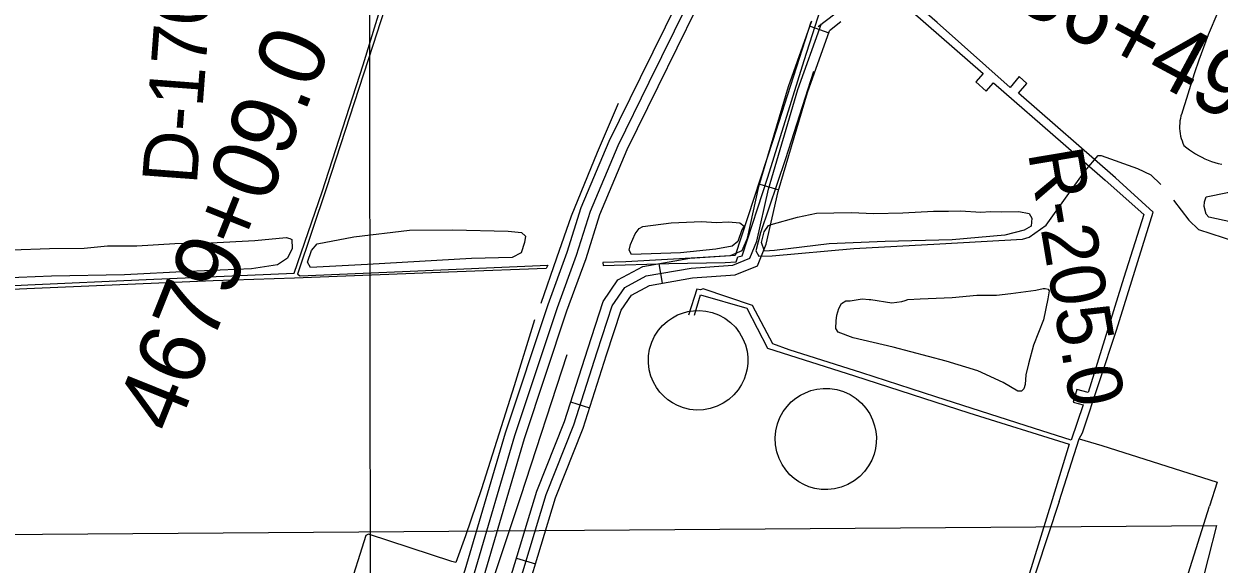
# Model space of a CAD drawing. Extents: x 3297772 to 3335630, y 634068 to 659439.
# Drawn here: x 3327660 to 3329468, y 643850 to 644667 of the extents above; entities that cross this region are included whole.
import ezdxf

# ---------------------------------------------------------------- set-up
doc = ezdxf.new("R2010")
doc.units = 0
for name, color, linetype in [('V-DOMW-TANK', 7, 'Continuous'), ('V-GRID-MAJR', 7, 'Continuous'), ('V-RIVR-RANG-IDEN', 7, 'Continuous'), ('V-ROAD-CNTR', 7, 'Continuous'), ('V-SITE-OTLN', 7, 'Continuous'), ('V-SITE-VEGE', 7, 'Continuous'), ('V-SURV-IDEN', 7, 'Continuous'), ('V-TOPO-SHOR', 7, 'Continuous'), ('V-UTIL-LINE', 7, 'Continuous')]:
    doc.layers.add(name, color=color, linetype=linetype)

msp = doc.modelspace()

# ---------------------------------------------------------------- linework, layer by layer
at = {"layer": 'V-DOMW-TANK'}
for points in [[(3328656.4, 644230.1), (3328664.4, 644232.2), (3328673, 644233.5), (3328682.1, 644233.8), (3328691.7, 644232.9), (3328701.4, 644230.8), (3328711, 644227.2), (3328720.2, 644222.2), (3328728.8, 644215.9), (3328736.4, 644208.5), (3328742.8, 644200.1), (3328747.9, 644191.1), (3328751.6, 644181.8), (3328754, 644172.4), (3328755.2, 644163.1), (3328755.2, 644154.3), (3328754.2, 644145.9), (3328752.4, 644138), (3328749.6, 644129.9), (3328745.7, 644121.8), (3328740.6, 644113.9), (3328734.2, 644106.4), (3328726.7, 644099.5), (3328718.1, 644093.7), (3328708.6, 644089), (3328698.5, 644085.6), (3328688.1, 644083.8), (3328677.7, 644083.4), (3328667.6, 644084.4), (3328658, 644086.6), (3328649.1, 644090), (3328641.2, 644094.1), (3328634.1, 644099), (3328628, 644104.3), (3328622.2, 644110.4), (3328617, 644117.5), (3328612.4, 644125.6), (3328608.7, 644134.6), (3328606.1, 644144.3), (3328604.9, 644154.6), (3328605.1, 644165.1), (3328606.7, 644175.6), (3328609.8, 644185.8), (3328614.3, 644195.3), (3328619.9, 644203.9), (3328626.4, 644211.4), (3328633.6, 644217.8), (3328641.1, 644223), (3328648.8, 644227.1)], [(3328834.8, 644105.8), (3328842.3, 644109.6), (3328850.6, 644112.7), (3328859.6, 644114.9), (3328869.3, 644116), (3328879.4, 644115.8), (3328889.8, 644114.3), (3328900, 644111.2), (3328909.8, 644106.7), (3328918.9, 644100.9), (3328927, 644093.9), (3328933.9, 644086), (3328939.6, 644077.4), (3328943.9, 644068.6), (3328947, 644059.6), (3328948.8, 644050.8), (3328949.6, 644042.3), (3328949.4, 644034), (3328948.3, 644025.4), (3328946.1, 644016.5), (3328942.6, 644007.6), (3328937.9, 643998.8), (3328931.8, 643990.4), (3328924.4, 643982.8), (3328915.9, 643976.1), (3328906.6, 643970.7), (3328896.6, 643966.7), (3328886.3, 643964.2), (3328876, 643963.1), (3328866, 643963.3), (3328856.5, 643964.8), (3328847.7, 643967.3), (3328839.7, 643970.7), (3328832.5, 643974.7), (3328825.5, 643979.6), (3328818.8, 643985.6), (3328812.5, 643992.7), (3328807, 644000.9), (3328802.4, 644010.1), (3328799.1, 644020), (3328797.1, 644030.6), (3328796.6, 644041.4), (3328797.6, 644052.1), (3328800.1, 644062.5), (3328803.8, 644072.2), (3328808.8, 644081.1), (3328814.6, 644088.9), (3328821, 644095.6), (3328827.8, 644101.3)]]:
    msp.add_lwpolyline(points, close=True, dxfattribs=at)
at = {"layer": 'V-GRID-MAJR'}
msp.add_spline([(3328190.1, 639473.3), (3328186.2, 642502.1), (3328178.2, 648563.4), (3328170.3, 654624.8), (3328166.3, 657657.4)], degree=3, dxfattribs=at)
at = {"layer": 'V-ROAD-CNTR'}
for p, q in [((3328849.3, 644663.9), (3328877.5, 644653.8)), ((3328773.2, 644425), (3328802, 644416.5)), ((3328620.7, 644304.7), (3328625.8, 644275.1)), ((3328487.2, 644095.7), (3328515.8, 644086.5)), ((3328405.4, 643859.4), (3328434.1, 643850.7))]:
    msp.add_line(p, q, dxfattribs=at)
for points in [[(3328679.4, 644858), (3328675.9, 644799.4), (3328673, 644761), (3328649.3, 644701.1), (3328592.2, 644585.5), (3328545.1, 644489.4), (3328502.7, 644389), (3328481.6, 644321.8), (3328452.7, 644242.7), (3328388.1, 644048.6), (3328327.1, 643841.1), (3328228.7, 643541.5), (3328131.1, 643240.4), (3328020.5, 642891.2), (3327944.9, 642660.6)], [(3328694.4, 644857.1), (3328690.9, 644798.4), (3328687.8, 644757.6), (3328663, 644695), (3328605.7, 644578.9), (3328558.8, 644483.1), (3328516.8, 644383.8), (3328495.8, 644317), (3328466.8, 644237.7), (3328402.4, 644044.2), (3328341.4, 643836.6), (3328243, 643536.8), (3328145.4, 643235.8), (3328034.8, 642886.6), (3327904.4, 642489.2), (3327791, 642124.5), (3327685.8, 641806.1), (3327495.9, 641213.2), (3327347.6, 640740.1)], [(3328709.3, 644856.2), (3328705.8, 644797.4), (3328702.6, 644754.2), (3328676.7, 644688.9), (3328619.1, 644572.2), (3328572.4, 644476.9), (3328530.9, 644378.6), (3328510, 644312.2), (3328481, 644232.8), (3328416.7, 644039.7), (3328355.7, 643832.2), (3328257.2, 643532.2), (3328159.7, 643231.2), (3328049.1, 642882), (3327973.2, 642650.6)], [(3328886.9, 644682.2), (3328861.7, 644662.9)], [(3329466.2, 644685), (3329451.3, 644650.5), (3329444.3, 644631.5), (3329437.5, 644612.4), (3329430.9, 644593.3), (3329424.6, 644574), (3329418.5, 644554.7), (3329412.6, 644535.4), (3329411.4, 644531.8), (3329410.3, 644528.1), (3329409.4, 644524.3), (3329408.8, 644520.6), (3329408.4, 644516.7), (3329408.2, 644512.9), (3329408.3, 644509.1), (3329408.6, 644505.3), (3329409.1, 644501.5), (3329409.8, 644497.7), (3329410.8, 644494), (3329411.9, 644490.3), (3329413.3, 644486.7), (3329414.9, 644483.3), (3329419.1, 644479.9), (3329423.3, 644476.6), (3329427.8, 644473.6), (3329432.3, 644470.7), (3329436.9, 644468.1), (3329441.7, 644465.6), (3329446.6, 644463.4), (3329451.5, 644461.3), (3329456.5, 644459.4), (3329461.7, 644457.8), (3329466.8, 644456.4), (3329472, 644455.2)], [(3328017.5, 642634.7), (3328026, 642665.1), (3328084.8, 642849.4), (3328181.3, 643127.7), (3328247.4, 643345.8), (3328302.7, 643514.1), (3328317.9, 643569.3), (3328333.7, 643616.4), (3328348.1, 643678.9), (3328392.3, 643816.6), (3328436.2, 643960.5), (3328477.8, 644066.2), (3328513, 644176.1), (3328536.6, 644247.6), (3328558.8, 644280.3), (3328596.6, 644300.5), (3328667.7, 644312.9), (3328729.2, 644317.2), (3328746.7, 644324.4), (3328754.5, 644343.3), (3328772.1, 644421.2), (3328816.8, 644572.8), (3328852.2, 644672)], [(3328027.9, 642615.9), (3328040.4, 642660.8), (3328099.1, 642844.7), (3328195.5, 643123), (3328261.7, 643341.3), (3328317.1, 643509.8), (3328332.2, 643564.9), (3328348.2, 643612.3), (3328362.6, 643674.9), (3328406.7, 643812.1), (3328450.3, 643955.5), (3328491.9, 644061.1), (3328527.3, 644171.4), (3328550.2, 644240.9), (3328569.1, 644268.8), (3328601.6, 644286.1), (3328669.6, 644298), (3328732.7, 644302.4), (3328758.2, 644312.9), (3328768.9, 644338.8), (3328786.6, 644417.4), (3328831.1, 644568.2), (3328866.7, 644668)], [(3328896.1, 644670.3), (3328878.7, 644657)], [(3328362.6, 643607.9), (3328377.1, 643670.9), (3328421, 643807.6), (3328464.5, 643950.6), (3328506.1, 644056.1), (3328541.5, 644166.8), (3328563.8, 644234.2), (3328579.5, 644257.3), (3328606.5, 644271.8), (3328671.4, 644283.1), (3328736.2, 644287.6), (3328769.7, 644301.4), (3328783.2, 644334.2), (3328801.2, 644413.6), (3328845.3, 644563.6), (3328878.7, 644657)]]:
    msp.add_lwpolyline(points, dxfattribs=at)
at = {"layer": 'V-SITE-OTLN'}
for p, q in [((3327363.9, 643893.3), (3329463.9, 643908.8)), ((3329463.9, 643908.8), (3329397.3, 643647.4))]:
    msp.add_line(p, q, dxfattribs=at)
at = {"layer": 'V-SITE-VEGE'}
for points in [[(3329448.2, 644405.9), (3329480.5, 644412.5), (3329504.6, 644419.1), (3329520.6, 644424.9), (3329542.8, 644421.4), (3329581.3, 644409.6), (3329606.9, 644397.9), (3329619.7, 644389.8), (3329620.9, 644379.7), (3329615, 644369.5), (3329599.9, 644364.1), (3329547.4, 644359.9), (3329487.5, 644367.7), (3329452.5, 644374.8), (3329448.2, 644379.5), (3329445.5, 644391.1), (3329445.9, 644398.1)], [(3328790.4, 644363.9), (3328830.1, 644375.1), (3328859.2, 644380.9), (3328911.7, 644382), (3328946, 644380.8), (3328989.9, 644381.6), (3329035.8, 644384.2), (3329058.8, 644384.2), (3329077, 644384.6), (3329107.8, 644382.6), (3329122.5, 644383.7), (3329139.6, 644382.9), (3329164.9, 644383.7), (3329180.5, 644380.5), (3329184.7, 644373.5), (3329183.6, 644361.5), (3329173.1, 644355.3), (3329143.9, 644347.9), (3329064.5, 644340.6), (3328963, 644338.4), (3328878.2, 644334.6), (3328795.4, 644324.6), (3328780.6, 644323.8), (3328776, 644336.7), (3328779.9, 644353), (3328786.5, 644362.3)], [(3328103.9, 644334.7), (3328159.5, 644345.2), (3328243.5, 644355.2), (3328308.5, 644355.9), (3328392.5, 644353.8), (3328413.1, 644351.9), (3328418.9, 644346.4), (3328417.4, 644336.7), (3328412.3, 644321.2), (3328398.7, 644313.8), (3328337.2, 644312.7), (3328180.1, 644303.5), (3328093.7, 644299), (3328089.1, 644306.8), (3328095.3, 644324.6)], [(3328596.3, 644361), (3328639.1, 644366.4), (3328685.8, 644368.3), (3328707.2, 644367.1), (3328725.8, 644367.9), (3328743.3, 644366.7), (3328749.5, 644361.6), (3328746.4, 644355.8), (3328740.2, 644338.3), (3328731.6, 644331.3), (3328706.7, 644326.7), (3328653.4, 644320.9), (3328579.1, 644318.6), (3328575.6, 644324.9), (3328577.6, 644333.8), (3328585, 644349.7), (3328590.9, 644357.9)]]:
    msp.add_lwpolyline(points, close=True, dxfattribs=at)
msp.add_lwpolyline([(3327641.9, 644325.6), (3327699, 644327.8), (3327751.5, 644328.1), (3327786.9, 644331.6), (3327830.9, 644331.9), (3327888.4, 644335), (3327942.9, 644336.1), (3328009.4, 644339.5), (3328057.2, 644344.5), (3328062.7, 644342.6), (3328065.4, 644341.4), (3328065.8, 644327.4), (3328058.8, 644313), (3328044, 644302.9), (3328004.7, 644297.1), (3327909.8, 644293), (3327812.5, 644288), (3327702.1, 644285.8), (3327602.9, 644282)], dxfattribs=at)
at = {"layer": 'V-TOPO-SHOR'}
for points in [[(3328854.4, 644595.3), (3328812.1, 644463.1), (3328774.6, 644351.4), (3328767.1, 644324.2), (3328771.8, 644316), (3328792.2, 644316.7), (3328915.4, 644327.6), (3329045.7, 644334.6), (3329170.5, 644341.9), (3329180.7, 644345), (3329206.7, 644363.1), (3329238.3, 644407.5)], [(3328559.1, 644546.9), (3328527.6, 644472.9), (3328488.1, 644376.5), (3328465.6, 644312.8), (3328441.9, 644244.7)], [(3329238.3, 644407.5), (3329265.5, 644445.3), (3329285.2, 644468.5), (3329289.5, 644468.1), (3329344.6, 644448.7), (3329365, 644438.9), (3329380, 644424.3)], [(3329399.2, 644400.7), (3329422, 644370.7), (3329436.6, 644356.5), (3329511.7, 644332), (3329571.9, 644312.7)], [(3328910.1, 644248.5), (3328928, 644251.6), (3328938.9, 644250.4), (3328941.3, 644250.4), (3328973.2, 644245.7), (3328988.4, 644247.7), (3328993.1, 644248.8), (3328997, 644250.4), (3329016.1, 644251.5), (3329064.4, 644253.4), (3329101.4, 644256.9), (3329131.4, 644257.2), (3329153.2, 644259.5), (3329190.6, 644264.6), (3329201.9, 644267.3), (3329205, 644266.9), (3329209.7, 644266.1), (3329210.8, 644263.4), (3329208.9, 644251.3), (3329202.2, 644219.7), (3329187.4, 644181.6), (3329179.6, 644153.2), (3329175.6, 644136.4), (3329174.8, 644122), (3329172.9, 644115.4), (3329169, 644111.9), (3329163.5, 644111.9), (3329141.3, 644125.2), (3329103.2, 644142.7), (3329055.3, 644157.2), (3328975.1, 644178.3), (3328914.3, 644192.8), (3328891.7, 644201), (3328888.2, 644206.9), (3328888.6, 644218.2), (3328889.8, 644226.7), (3328892.9, 644236.9), (3328896.9, 644244.6), (3328903.5, 644248.5), (3328910.1, 644248.5)], [(3328432.4, 644219.6), (3328401.6, 644120), (3328352.6, 643964.2), (3328328.1, 643893)], [(3328481.5, 644167), (3328411.5, 643952.1), (3328332.8, 643716.3), (3328322.4, 643687.7), (3328320.7, 643668.3), (3328325.7, 643615.6)], [(3328328.1, 643893), (3328313.8, 643852.8), (3328307.6, 643854.4), (3328181.6, 643895.8), (3328177.7, 643893.5), (3328122, 643718), (3328028.9, 643435.8), (3327998.6, 643337.6)]]:
    msp.add_lwpolyline(points, dxfattribs=at)
at = {"layer": 'V-UTIL-LINE'}
for points in [[(3329256.3, 644039.9), (3329261.4, 644048.9), (3329312.6, 644203.9), (3329368.5, 644382.4), (3329311.3, 644434.7), (3329164.6, 644562.4), (3329177.2, 644577), (3329165.8, 644587.6), (3329152.1, 644571.1), (3329041.5, 644669.4), (3328900.7, 644792), (3328904.7, 644816.7), (3328907.3, 645022.8), (3328895.9, 645023.6)], [(3327387.8, 643900.4), (3327439.8, 644059.7), (3327496.1, 644233.5), (3327504, 644259.4), (3327514.6, 644265.3), (3327666.1, 644272.9), (3327845.1, 644280.6), (3328069.2, 644290.1), (3328111.4, 644413.3), (3328173.6, 644605.6), (3328227.2, 644781.8)], [(3328235.1, 644779.8), (3328188.2, 644634.6), (3328118.1, 644419.2), (3328074, 644288.6), (3328078.3, 644286.2), (3328232.9, 644292.7), (3328452.8, 644302.3), (3328450, 644297.2), (3328315.4, 644292.6), (3328069.6, 644282.7), (3327946.8, 644278.5), (3327676.3, 644267), (3327516.5, 644260.2), (3327509.9, 644255.5), (3327489.4, 644193.9), (3327443.7, 644044.7), (3327397.2, 643898.8)], [(3328850.3, 644670), (3328793.2, 644491), (3328736.1, 644316.8), (3328687.8, 644314.1), (3328570.8, 644307.6), (3328535.9, 644306.5), (3328536.3, 644301.7), (3328635.6, 644305.2), (3328720.8, 644306.6), (3328737.7, 644307.4), (3328740, 644314.9), (3328746.7, 644316.4), (3328785.7, 644435.3), (3328840.5, 644611.9), (3328894.8, 644782.2)], [(3328937.6, 644744.1), (3329111.3, 644592.3), (3329099.9, 644579.8), (3329115.6, 644565.6), (3329126.6, 644578.2), (3329232.1, 644486.6), (3329295.6, 644431.2), (3329354, 644379.3), (3329324.1, 644283.6), (3329270.1, 644109.7), (3329252.8, 644114.5), (3329247.3, 644095.2), (3329262.6, 644091.3), (3329244.5, 644037.9), (3329188.8, 644055.7), (3329039.7, 644103.3), (3328927.4, 644139.6), (3328817.6, 644174.2), (3328792.9, 644183.7), (3328762.3, 644241.4), (3328687.8, 644266.6), (3328683.4, 644265.1), (3328678.3, 644266.3), (3328665.7, 644226.6)], [(3328674.4, 644226.6), (3328683.8, 644257.6), (3328753.7, 644237.5), (3328785, 644177), (3328916.4, 644134.9), (3329089.5, 644079.3), (3329241.3, 644032), (3329215.7, 643947.7)], [(3329226.3, 643944.9), (3329256.3, 644039.9), (3329290.4, 644029.6), (3329465, 643974.5), (3329453.6, 643938)], [(3329226.3, 643944.9), (3329157.8, 643738.8), (3329071.1, 643453.9), (3329068.3, 643443.1), (3329051.5, 643389.7), (3329048.7, 643383.4), (3329040.3, 643355.4), (3329037.5, 643348.2), (3328918.4, 642978.4), (3328870, 642823.8), (3328813.2, 642652.9), (3328802.1, 642620.4), (3328792.1, 642622.3)], [(3328980.2, 642453.9), (3329108.7, 642858), (3329174.8, 643063.3), (3329194.6, 643055.8), (3329200.2, 643075.7), (3329180.3, 643081.3), (3329272.5, 643364.3), (3329310.6, 643484.6), (3329353.5, 643625.6), (3329374.4, 643621.8), (3329379.9, 643638.1), (3329360.9, 643643.7), (3329453.6, 643938)], [(3329215.7, 643947.7), (3329151.4, 643740.6), (3329061.1, 643457.6), (3329057.4, 643442.3)]]:
    msp.add_lwpolyline(points, dxfattribs=at)

# ---------------------------------------------------------------- texts
at = {"layer": 'V-RIVR-RANG-IDEN'}
for s, rotation, p in [('D-170', 85.6833, (3327921.7, 644423)), ('R-205.0', 279.5733, (3329178.6, 644473))]:
    msp.add_text(s, height=83, rotation=rotation, dxfattribs=at).set_placement(p)
at = {"layer": 'V-SURV-IDEN'}
for s, rotation, p in [('4686+49.6', 331.6951, (3329022.2, 644765.8)), ('4679+09.0', 68.1425, (3327889.2, 644044.4))]:
    msp.add_text(s, height=100, rotation=rotation, dxfattribs=at).set_placement(p)

doc.saveas('drawing.dxf')
